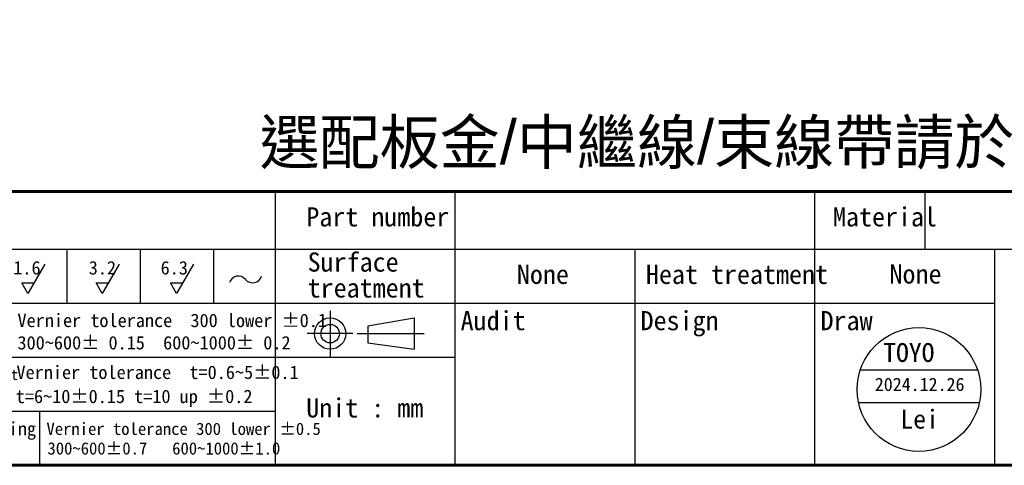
# Model space of a CAD drawing. Header units: millimetres. Extents: x 399 to 6076, y -1991 to 1602.
# Tile 266 of 324: x 5791 to 5925, y -456 to -396. Entities that reach past the tile are written whole.
import ezdxf
from ezdxf.enums import TextEntityAlignment as Align

# ---------------------------------------------------------------- set-up
doc = ezdxf.new("R2010")
doc.units = ezdxf.units.MM
doc.linetypes.add('SLD-實線', pattern=[0])
doc.layers.add('AM_0', color=7, linetype='Continuous', lineweight=50)
doc.layers.add('BORDER', color=7, linetype='Continuous')
doc.layers.add('圖框', color=7, linetype='SLD-實線')
doc.styles.get("Standard").update_dxf_attribs({"font": 'arial.ttf'})
doc.styles.add('標題欄', font='txt')

# ---------------------------------------------------------------- blocks, each defined once
blk = doc.blocks.new('A4-英文圖框-橫式')
at = {"layer": 'BORDER', "color": 123, "linetype": 'Continuous', "lineweight": 60, "ltscale": 25.4}
blk.add_line((2151.7, -57.78), (2549.79, -57.78), dxfattribs=at)
at = {"layer": 'BORDER', "color": 60, "linetype": 'Continuous', "ltscale": 25.4}
for p, q in [((2364.21, -57.78), (2364.21, -95.06)), ((2388.73, -65.63), (2388.73, -57.78)), ((2437.78, -65.63), (2437.78, -57.78)), ((2452.78, -65.63), (2452.78, -57.78)), ((2151.7, -65.63), (2549.79, -65.63)), ((2335.82, -65.63), (2335.82, -72.99)), ((2345.82, -65.63), (2345.82, -72.99)), ((2355.82, -65.63), (2355.82, -72.99)), ((2364.21, -65.63), (2364.21, -95.06)), ((2364.22, -65.63), (2364.22, -72.99)), ((2364.22, -65.63), (2364.22, -72.99)), ((2388.73, -95.06), (2388.73, -65.63)), ((2413.26, -95.06), (2413.26, -65.63)), ((2437.78, -95.06), (2437.78, -65.63)), ((2462.31, -95.06), (2462.31, -65.63)), ((2151.7, -72.99), (2364.21, -72.99)), ((2364.21, -72.99), (2462.31, -72.99)), ((2151.7, -80.35), (2364.21, -80.35)), ((2364.21, -80.35), (2388.73, -80.35)), ((2151.7, -87.7), (2364.21, -87.7)), ((2332.11, -87.7), (2332.11, -95.06)), ((2364.21, -95.06), (2549.79, -95.06))]:
    blk.add_line(p, q, dxfattribs=at)
at = {"layer": 'BORDER', "color": 2, "linetype": 'Continuous', "ltscale": 25.4}
for p, q in [((2332.82, -67.68), (2330.53, -71.65)), ((2342.95, -67.68), (2340.66, -71.65)), ((2353.07, -67.68), (2350.78, -71.65)), ((2330.53, -71.65), (2329.7, -70.22)), ((2329.7, -70.22), (2331.35, -70.22)), ((2340.66, -71.65), (2339.84, -70.22)), ((2339.84, -70.22), (2341.48, -70.22)), ((2350.78, -71.65), (2349.96, -70.22)), ((2349.96, -70.22), (2351.61, -70.22))]:
    blk.add_line(p, q, dxfattribs=at)
at = {"layer": 'BORDER', "color": 4, "linetype": 'Continuous', "ltscale": 25.4}
for p, q in [((2371.71, -74.01), (2371.71, -80.23)), ((2374.82, -77.12), (2368.6, -77.12)), ((2375.39, -77.12), (2384.51, -77.12))]:
    blk.add_line(p, q, dxfattribs=at)
at = {"layer": 'BORDER', "color": 7, "linetype": 'Continuous', "ltscale": 25.4}
for p, q in [((2376.83, -76.06), (2383.16, -74.99)), ((2383.16, -74.99), (2383.16, -79.24)), ((2376.83, -76.06), (2376.83, -78.37)), ((2376.83, -78.37), (2383.16, -79.24))]:
    blk.add_line(p, q, dxfattribs=at)
at = {"layer": 'BORDER', "color": 123, "linetype": 'Continuous', "lineweight": 60, "ltscale": 25.4}
blk.add_lwpolyline([(2151.7, 188.79), (2555.09, 188.79), (2555.09, -95.06), (2151.7, -95.06)], close=True, dxfattribs=at)
at = {"layer": 'BORDER', "color": 7, "linetype": 'Continuous', "ltscale": 25.4}
for radius in [2.13, 1.26]:
    blk.add_circle((2371.71, -77.12), radius, dxfattribs=at)
at = {"layer": 'BORDER', "color": 2, "linetype": 'Continuous', "ltscale": 25.4}
for centre, start, end in [((2359.2, -70.55), 39.8056, 162.5792), ((2361.14, -68.94), 219.8056, 342.5792)]:
    blk.add_arc(centre, 1.26, start, end, dxfattribs=at)
at = {"layer": '圖框', "style": '標題欄'}
for s, height, p in [('Part number', 2.6053, (2368.46, -59.91)), (' Material', 2.605, (2438.46, -59.91)), ('Surface', 2.605, (2368.64, -66.07)), ('1.6', 1.824, (2328.53, -67.24)), ('3.2', 1.824, (2338.81, -67.24)), ('6.3', 1.824, (2348.61, -67.24)), ('Heat treatment', 2.6053, (2414.74, -67.75)), ('treatment', 2.605, (2368.64, -69.6)), ('Vernier tolerance  300 lower %%P0.1', 1.8237, (2329.1, -74.41)), ('Audit', 2.605, (2389.49, -74.05)), ('Design', 2.605, (2414.01, -74.05)), ('Draw', 2.605, (2438.54, -74.05)), ('300~600%%P 0.15  600~1000%%P 0.2', 1.8237, (2329.1, -77.45)), ('Vernier tolerance  t=0.6~5%%P0.1', 1.8237, (2328.96, -81.48)), ('Stamping part', 1.4514, (2316.36, -81.99)), ('t=6~10%%P0.15 t=10 up %%P0.2', 1.8237, (2328.87, -84.76)), ('Unit : mm', 2.605, (2368.45, -85.94)), ('Welding', 1.824, (2322.95, -89.17)), ('Vernier tolerance 300 lower %%P0.5  ', 1.6654, (2333.05, -89.26)), ('300~600%%P0.7   600~1000%%P1.0', 1.6654, (2333.19, -91.93))]:
    blk.add_text(s, height=height, dxfattribs=at).set_placement(p, align=Align.TOP_LEFT)

msp = doc.modelspace()

# ---------------------------------------------------------------- linework, layer by layer
at = {"color": 1}
for p, q in [((5905.283, -443.292), (5921.253, -443.292)), ((5905.029, -447.753), (5921.507, -447.753))]:
    msp.add_line(p, q, dxfattribs=at)
msp.add_circle((5913.268, -445.985), 8.427, dxfattribs=at)

# ---------------------------------------------------------------- block references
msp.add_blockref('A4-英文圖框-橫式', (3461.319, -361.25))

# ---------------------------------------------------------------- texts
at = {"layer": 'AM_0', "insert": (6008.111, -416.034), "char_height": 6, "attachment_point": 9}
msp.add_mtext_dynamic_manual_height_columns('{\\fPMingLiU|b0|i0|c136|p18;選配板金}/{\\fPMingLiU|b0|i0|c136|p18;中繼線}/{\\fPMingLiU|b0|i0|c136|p18;束線帶請於出貨時預先與夾爪組裝}', width=218.23164, gutter_width=1, heights=[0], dxfattribs=at)
at = {"layer": '圖框', "style": '標題欄'}
for p in [(5858.476, -428.995), (5909.256, -428.948)]:
    msp.add_text('None', height=2.6053, dxfattribs=at).set_placement(p, align=Align.TOP_LEFT)
at = {"layer": '圖框', "color": 1, "style": '標題欄'}
msp.add_text('TOYO', height=2.5673, dxfattribs=at).set_placement((5908.4, -439.663), align=Align.TOP_LEFT)
for s, height, p in [('2024.12.26', 1.7971, (5913.364, -445.286)), ('Lei', 2.5673, (5913.354, -450.026))]:
    msp.add_text(s, height=height, dxfattribs=at).set_placement(p, align=Align.MIDDLE_CENTER)

doc.saveas('drawing.dxf')
